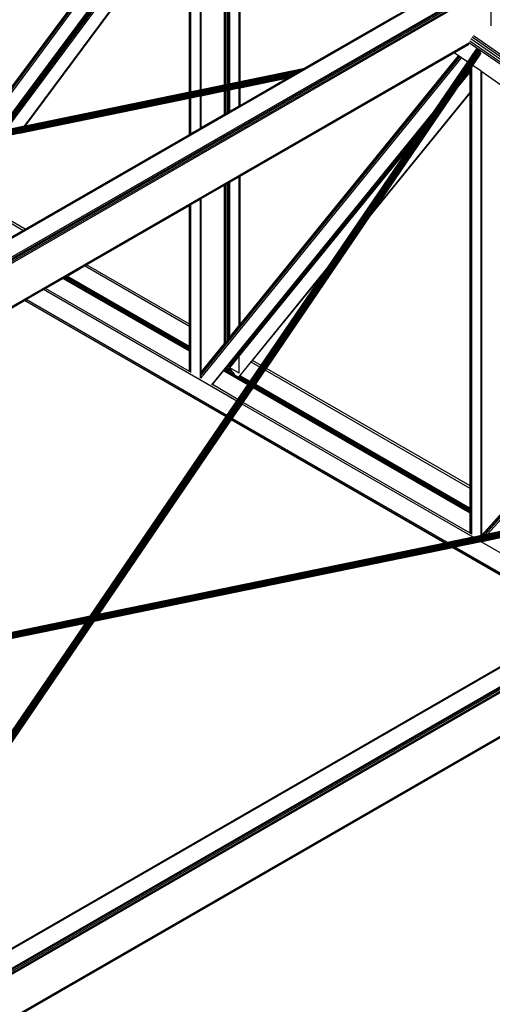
# Model space of a CAD drawing. Header units: millimetres. Extents: x 10 to 1250, y -62 to 528.
# Tile 671 of 909: x 608.254 to 609.185, y 513.153 to 515.095. Entities that reach past the tile are written whole.
import ezdxf

# ---------------------------------------------------------------- set-up
doc = ezdxf.new("R2010")
doc.units = ezdxf.units.MM
doc.header["$LTSCALE"] = 0.05

msp = doc.modelspace()

# ---------------------------------------------------------------- linework, layer by layer
at = {"color": 8}
for p, q in [((608.1655, 514.8648), (608.567, 515.4064)), ((608.1669, 514.8651), (608.5678, 515.4058)), ((608.1703, 514.8658), (608.5697, 515.4045)), ((608.175, 514.8667), (608.5723, 515.4027)), ((608.2117, 514.8743), (608.5912, 515.3862)), ((608.2128, 514.8745), (608.5884, 515.3811)), ((608.2131, 514.8746), (608.5884, 515.3808)), ((608.2152, 514.875), (608.5884, 515.3784)), ((608.2185, 514.8757), (608.5884, 515.3747)), ((608.2225, 514.8765), (608.5884, 515.3701)), ((608.6099, 514.9564), (608.6099, 515.3767)), ((608.6116, 514.9567), (608.6116, 515.3755)), ((608.2266, 514.8774), (608.5884, 515.3654)), ((608.6574, 514.9662), (608.6574, 515.3437)), ((608.6588, 514.9665), (608.6588, 515.3428)), ((608.6597, 514.9667), (608.6597, 515.3421)), ((608.6625, 514.9672), (608.6625, 515.3402)), ((608.6652, 514.9678), (608.6652, 515.3383)), ((608.6662, 514.968), (608.6662, 515.3377)), ((608.6676, 514.9683), (608.6676, 515.3367)), ((608.2633, 514.8849), (608.5884, 515.3235)), ((608.2644, 514.8852), (608.5884, 515.3222)), ((608.5884, 514.952), (608.5884, 515.3222)), ((608.5891, 514.9521), (608.5891, 515.3232)), ((608.5908, 514.9525), (608.5908, 515.3255)), ((608.5912, 514.9525), (608.5912, 515.326)), ((608.6863, 514.9721), (608.6863, 515.3237)), ((608.688, 514.9725), (608.688, 515.3226)), ((606.4664, 513.643), (609.1434, 515.1886)), ((606.4684, 513.6423), (609.1454, 515.1879)), ((606.5005, 513.6238), (609.1775, 515.1693)), ((606.5024, 513.6222), (609.1794, 515.1677)), ((606.5041, 513.6199), (609.1811, 515.1655)), ((606.5052, 513.6173), (609.1822, 515.1629)), ((606.5056, 513.6148), (609.1826, 515.1604)), ((609.1826, 515.083), (609.1826, 515.1604)), ((608.8125, 514.9982), (609, 515.1064)), ((610.1478, 514.366), (609.1452, 515.0606)), ((610.1514, 514.3681), (609.1483, 515.0631)), ((606.5503, 513.5546), (609.1403, 515.0499)), ((606.5518, 513.5536), (609.1398, 515.0478)), ((609.1102, 515.03), (609.1387, 515.0465)), ((610.136, 514.3592), (609.1401, 515.0492)), ((610.1394, 514.3612), (609.1408, 515.053)), ((610.1436, 514.3636), (609.1426, 515.0571)), ((608.393, 513.9184), (609.154, 515.0368)), ((608.3932, 513.9184), (609.1544, 515.0371)), ((608.3936, 513.9185), (609.1548, 515.0373)), ((608.3941, 513.9186), (609.1552, 515.0373)), ((608.3946, 513.9186), (609.1558, 515.0373)), ((608.3951, 513.9185), (609.1563, 515.0372)), ((608.3957, 513.9183), (609.1568, 515.0371)), ((608.3962, 513.918), (609.1574, 515.0368)), ((608.3968, 513.9177), (609.158, 515.0365)), ((608.3979, 513.9181), (609.1586, 515.036)), ((608.3993, 513.9189), (609.1591, 515.0356)), ((608.4007, 513.9195), (609.1597, 515.035)), ((608.4019, 513.92), (609.1602, 515.0344)), ((608.4031, 513.9204), (609.1606, 515.0338)), ((608.4042, 513.9207), (609.1611, 515.0331)), ((608.4051, 513.9209), (609.1614, 515.0324)), ((608.4061, 513.921), (609.1617, 515.0317)), ((608.4069, 513.9212), (609.162, 515.031)), ((608.4077, 513.9214), (609.1622, 515.0303)), ((608.4083, 513.9215), (609.1623, 515.0296)), ((608.4089, 513.9216), (609.1623, 515.029)), ((608.4093, 513.9217), (609.1623, 515.0284)), ((608.4096, 513.9218), (609.1622, 515.0279)), ((608.6099, 514.3923), (609.1216, 515.0221)), ((608.6105, 514.3878), (609.1243, 515.0202)), ((608.6116, 514.3982), (609.1196, 515.0235)), ((608.688, 514.7863), (609.1102, 515.03)), ((608.688, 514.4939), (609.1187, 515.0241)), ((609.1187, 515.0241), (609.1102, 515.03)), ((609.1196, 515.0235), (609.1187, 515.0241)), ((609.1216, 515.0221), (609.1196, 515.0235)), ((609.1243, 515.0202), (609.1216, 515.0221)), ((609.1368, 515.0116), (609.1243, 515.0202)), ((609.1368, 515.0116), (609.1537, 515.0365)), ((609.1466, 515.0048), (609.1617, 515.027)), ((609.1617, 515.027), (609.162, 515.0274)), ((609.0694, 514.9126), (609.1368, 515.0116)), ((609.1424, 514.9985), (609.144, 515.001)), ((609.144, 515.001), (609.1445, 515.0016)), ((609.144, 514.9991), (609.144, 515.001)), ((609.144, 514.9991), (609.1445, 514.9996)), ((609.1445, 515.0016), (609.1466, 515.0048)), ((609.1445, 514.9996), (609.1445, 515.0016)), ((609.1445, 514.9951), (609.1445, 514.9996)), ((609.1631, 514.9934), (609.1466, 515.0048)), ((608.8086, 514.9959), (607.2916, 514.6832)), ((608.8072, 514.9951), (607.2922, 514.6827)), ((608.8056, 514.9942), (607.2927, 514.6823)), ((608.8099, 514.9966), (607.2933, 514.684)), ((608.8038, 514.9931), (607.2933, 514.6817)), ((608.8019, 514.992), (607.2938, 514.6811)), ((608.7999, 514.9909), (607.2942, 514.6805)), ((608.8109, 514.9972), (607.2947, 514.6846)), ((608.7979, 514.9897), (607.2947, 514.6798)), ((608.7958, 514.9885), (607.295, 514.6791)), ((608.7938, 514.9873), (607.2953, 514.6784)), ((608.781, 514.98), (607.2953, 514.6737)), ((608.7917, 514.9862), (607.2956, 514.6777)), ((608.782, 514.9805), (607.2956, 514.6741)), ((608.7898, 514.985), (607.2958, 514.677)), ((608.7832, 514.9812), (607.2958, 514.6746)), ((608.7879, 514.984), (607.2959, 514.6763)), ((607.2959, 514.6757), (608.7862, 514.983)), ((608.7846, 514.982), (607.2959, 514.6751)), ((608.8117, 514.9977), (607.296, 514.6852)), ((608.8122, 514.998), (607.2973, 514.6857)), ((608.8125, 514.9982), (608.688, 514.9725)), ((608.7803, 514.9796), (608.781, 514.98)), ((608.781, 514.98), (608.782, 514.9805)), ((608.782, 514.9805), (608.7832, 514.9812)), ((608.7832, 514.9812), (608.7846, 514.982)), ((608.7846, 514.982), (608.7862, 514.983)), ((608.7862, 514.983), (608.7879, 514.984)), ((608.7879, 514.984), (608.7898, 514.985)), ((608.7898, 514.985), (608.7917, 514.9862)), ((608.7917, 514.9862), (608.7938, 514.9873)), ((608.7938, 514.9873), (608.7958, 514.9885)), ((608.7958, 514.9885), (608.7979, 514.9897)), ((608.7979, 514.9897), (608.7999, 514.9909)), ((608.7999, 514.9909), (608.8019, 514.992)), ((608.8019, 514.992), (608.8038, 514.9931)), ((608.8038, 514.9931), (608.8056, 514.9942)), ((608.8056, 514.9942), (608.8072, 514.9951)), ((608.8072, 514.9951), (608.8086, 514.9959)), ((608.8086, 514.9959), (608.8099, 514.9966)), ((608.8099, 514.9966), (608.8109, 514.9972)), ((608.8109, 514.9972), (608.8117, 514.9977)), ((608.8117, 514.9977), (608.8122, 514.998)), ((608.8122, 514.998), (608.8125, 514.9982)), ((609.1174, 514.9618), (609.1416, 514.9917)), ((609.1174, 514.9618), (609.136, 514.9892)), ((609.136, 514.9892), (609.1416, 514.9975)), ((609.136, 514.9892), (609.1416, 514.9961)), ((609.1416, 514.9975), (609.1424, 514.9985)), ((609.1416, 514.9961), (609.1416, 514.9975)), ((609.1416, 514.9917), (609.1416, 514.9961)), ((609.1416, 514.9516), (609.1416, 514.9917)), ((609.1424, 514.997), (609.144, 514.9991)), ((609.1424, 514.997), (609.1424, 514.9985)), ((609.1424, 514.9926), (609.1424, 514.997)), ((609.1424, 514.9926), (609.144, 514.9946)), ((609.1424, 514.9525), (609.1424, 514.9926)), ((609.144, 514.9946), (609.144, 514.9991)), ((609.144, 514.9946), (609.1445, 514.9951)), ((609.144, 514.9546), (609.144, 514.9946)), ((609.1445, 514.9551), (609.1445, 514.9951)), ((609.1631, 514.0773), (609.1631, 514.9934)), ((609.1648, 514.9922), (609.1631, 514.9934)), ((609.1648, 514.078), (609.1648, 514.9922)), ((609.2106, 514.9604), (609.1648, 514.9922)), ((608.7798, 514.9793), (607.295, 514.6732)), ((608.7803, 514.9796), (607.2951, 514.6734)), ((608.6574, 514.9662), (608.6116, 514.9567)), ((608.6588, 514.9665), (608.6574, 514.9662)), ((608.6597, 514.9667), (608.6588, 514.9665)), ((608.6625, 514.9672), (608.6597, 514.9667)), ((608.6652, 514.9678), (608.6625, 514.9672)), ((608.6662, 514.968), (608.6652, 514.9678)), ((608.6676, 514.9683), (608.6662, 514.968)), ((608.6863, 514.9721), (608.6676, 514.9683)), ((608.688, 514.9725), (608.6863, 514.9721)), ((608.688, 514.9603), (608.6863, 514.9599)), ((608.7796, 514.9791), (608.688, 514.9603)), ((608.688, 514.9262), (608.7796, 514.9791)), ((608.688, 514.9262), (608.688, 514.9603)), ((608.7796, 514.9791), (608.7798, 514.9793)), ((608.7798, 514.9793), (608.7803, 514.9796)), ((608.9498, 514.7154), (609.1174, 514.9618)), ((608.5884, 514.952), (608.2644, 514.8852)), ((608.5891, 514.9521), (608.5884, 514.952)), ((608.5908, 514.9525), (608.5891, 514.9521)), ((608.5912, 514.9525), (608.5908, 514.9525)), ((608.6099, 514.9564), (608.5912, 514.9525)), ((608.6099, 514.9442), (608.5912, 514.9403)), ((608.6116, 514.9567), (608.6099, 514.9564)), ((608.6116, 514.9445), (608.6099, 514.9442)), ((608.6099, 514.8812), (608.6099, 514.9442)), ((608.6574, 514.954), (608.6116, 514.9445)), ((608.6116, 514.8822), (608.6116, 514.9445)), ((608.6588, 514.9543), (608.6574, 514.954)), ((608.6574, 514.9086), (608.6574, 514.954)), ((608.6597, 514.9544), (608.6588, 514.9543)), ((608.6588, 514.9094), (608.6588, 514.9543)), ((608.6625, 514.955), (608.6597, 514.9544)), ((608.6597, 514.91), (608.6597, 514.9544)), ((608.6652, 514.9556), (608.6625, 514.955)), ((608.6625, 514.9115), (608.6625, 514.955)), ((608.6662, 514.9558), (608.6652, 514.9556)), ((608.6652, 514.9131), (608.6652, 514.9556)), ((608.6676, 514.9561), (608.6662, 514.9558)), ((608.6662, 514.9137), (608.6662, 514.9558)), ((608.6863, 514.9599), (608.6676, 514.9561)), ((608.6676, 514.9145), (608.6676, 514.9561)), ((608.6863, 514.9253), (608.6863, 514.9599)), ((608.9451, 514.7086), (609.1416, 514.9505)), ((608.9498, 514.7154), (609.1416, 514.9516)), ((609.1416, 514.9505), (609.1416, 514.9516)), ((609.1416, 514.1752), (609.1416, 514.9505)), ((609.1424, 514.9525), (609.144, 514.9546)), ((609.1424, 514.9514), (609.144, 514.9535)), ((609.1424, 514.9514), (609.1424, 514.9525)), ((609.1424, 514.1748), (609.1424, 514.9514)), ((609.144, 514.9546), (609.1445, 514.9551)), ((609.144, 514.9535), (609.144, 514.9546)), ((609.144, 514.9535), (609.1445, 514.954)), ((609.144, 514.1738), (609.144, 514.9535)), ((609.1445, 514.954), (609.1445, 514.9551)), ((609.1445, 514.1736), (609.1445, 514.954)), ((608.5884, 514.9397), (608.2537, 514.8707)), ((608.5891, 514.9399), (608.5884, 514.9397)), ((608.5884, 514.8688), (608.5884, 514.9397)), ((608.5908, 514.9402), (608.5891, 514.9399)), ((608.5891, 514.8692), (608.5891, 514.9399)), ((608.5912, 514.9403), (608.5908, 514.9402)), ((608.5908, 514.8702), (608.5908, 514.9402)), ((608.5912, 514.8704), (608.5912, 514.9403)), ((608.6676, 514.9145), (608.6863, 514.9253)), ((608.6863, 514.9253), (608.688, 514.9262)), ((608.6116, 514.8822), (608.6574, 514.9086)), ((608.6326, 514.375), (609.0694, 514.9126)), ((608.6574, 514.9086), (608.6588, 514.9094)), ((608.6588, 514.9094), (608.6597, 514.91)), ((608.6597, 514.91), (608.6625, 514.9115)), ((608.6625, 514.9115), (608.6652, 514.9131)), ((608.6652, 514.9131), (608.6662, 514.9137)), ((608.6662, 514.9137), (608.6676, 514.9145)), ((608.688, 514.442), (609.0646, 514.9055)), ((609.0467, 514.8793), (609.0646, 514.9055)), ((609.0646, 514.9055), (609.0694, 514.9126)), ((608.2633, 514.8849), (608.2266, 514.8774)), ((608.2644, 514.8852), (608.2633, 514.8849)), ((608.2644, 514.6817), (608.5884, 514.8688)), ((608.5884, 514.8688), (608.5891, 514.8692)), ((608.5891, 514.8692), (608.5908, 514.8702)), ((608.5908, 514.8702), (608.5912, 514.8704)), ((608.5912, 514.8704), (608.6099, 514.8812)), ((608.6099, 514.8812), (608.6116, 514.8822)), ((608.6654, 514.4099), (609.0467, 514.8793)), ((609.0281, 514.8519), (609.0467, 514.8793)), ((608.6863, 514.4311), (609.0281, 514.8519)), ((608.8605, 514.6056), (609.0281, 514.8519)), ((608.6863, 514.7853), (608.688, 514.7863)), ((608.688, 514.4939), (608.688, 514.7863)), ((608.6116, 514.7422), (608.6574, 514.7686)), ((608.6574, 514.7686), (608.6588, 514.7694)), ((608.6574, 514.4563), (608.6574, 514.7686)), ((608.6588, 514.7694), (608.6597, 514.77)), ((608.6588, 514.458), (608.6588, 514.7694)), ((608.6597, 514.77), (608.6625, 514.7716)), ((608.6597, 514.4591), (608.6597, 514.77)), ((608.6625, 514.7716), (608.6652, 514.7731)), ((608.6625, 514.4625), (608.6625, 514.7716)), ((608.6652, 514.7731), (608.6662, 514.7737)), ((608.6652, 514.4659), (608.6652, 514.7731)), ((608.6662, 514.7737), (608.6676, 514.7745)), ((608.6662, 514.467), (608.6662, 514.7737)), ((608.6676, 514.7745), (608.6863, 514.7853)), ((608.6676, 514.4688), (608.6676, 514.7745)), ((608.6863, 514.4918), (608.6863, 514.7853)), ((608.2603, 514.6794), (608.1561, 514.7396)), ((608.2644, 514.6817), (608.1588, 514.7427)), ((608.3856, 514.6117), (608.5884, 514.7288)), ((608.5884, 514.7288), (608.5891, 514.7292)), ((608.5884, 514.4946), (608.5884, 514.7288)), ((608.5891, 514.7292), (608.5908, 514.7302)), ((608.5891, 514.4942), (608.5891, 514.7292)), ((608.5908, 514.7302), (608.5912, 514.7304)), ((608.5908, 514.4932), (608.5908, 514.7302)), ((608.5912, 514.7304), (608.6099, 514.7412)), ((608.5912, 514.493), (608.5912, 514.7304)), ((608.6099, 514.7412), (608.6116, 514.7422)), ((608.6099, 514.3978), (608.6099, 514.7412)), ((608.6116, 514.3999), (608.6116, 514.7422)), ((608.74, 514.4071), (608.9451, 514.7086)), ((608.9451, 514.7086), (608.9498, 514.7154)), ((608.226, 514.6595), (608.2603, 514.6794)), ((608.2603, 514.6794), (608.2644, 514.6817)), ((609.1664, 514.0779), (609.6706, 514.6418)), ((609.1704, 514.0788), (609.6726, 514.6404)), ((609.176, 514.0799), (609.6754, 514.6384)), ((608.3816, 514.6094), (608.3856, 514.6117)), ((608.5884, 514.4946), (608.3856, 514.6117)), ((608.3472, 514.5895), (608.3816, 514.6094)), ((608.5884, 514.49), (608.3816, 514.6094)), ((608.6854, 514.39), (608.8605, 514.6056)), ((608.7129, 514.4228), (608.8559, 514.5987)), ((608.7296, 514.4131), (608.8559, 514.5987)), ((608.8559, 514.5987), (608.8605, 514.6056)), ((608.3048, 514.565), (608.3391, 514.5849)), ((608.3391, 514.5849), (608.341, 514.5859)), ((608.5884, 514.441), (608.3391, 514.5849)), ((608.341, 514.5859), (608.3432, 514.5872)), ((608.5884, 514.4431), (608.341, 514.5859)), ((608.3432, 514.5872), (608.3454, 514.5885)), ((608.5884, 514.4456), (608.3432, 514.5872)), ((608.3454, 514.5885), (608.3472, 514.5895)), ((608.5884, 514.4481), (608.3454, 514.5885)), ((608.5884, 514.4503), (608.3472, 514.5895)), ((608.2664, 514.5429), (608.3008, 514.5627)), ((608.3008, 514.5627), (608.3048, 514.565)), ((608.6817, 514.3428), (608.3008, 514.5627)), ((608.5884, 514.4013), (608.3048, 514.565)), ((606.5523, 513.5532), (608.2631, 514.5409)), ((608.2631, 514.5409), (608.2639, 514.5414)), ((608.6604, 514.3115), (608.2631, 514.5409)), ((608.2639, 514.5414), (608.2664, 514.5429)), ((608.6609, 514.3122), (608.2639, 514.5414)), ((608.6623, 514.3143), (608.2664, 514.5429)), ((608.5891, 514.4942), (608.5884, 514.4946)), ((608.5884, 514.49), (608.5884, 514.4946)), ((608.5908, 514.4932), (608.5891, 514.4942)), ((608.5891, 514.4895), (608.5891, 514.4942)), ((608.5891, 514.4895), (608.5884, 514.49)), ((608.5884, 514.4503), (608.5884, 514.49)), ((608.5908, 514.4886), (608.5891, 514.4895)), ((608.5891, 514.4499), (608.5891, 514.4895)), ((608.5912, 514.493), (608.5908, 514.4932)), ((608.5908, 514.4886), (608.5908, 514.4932)), ((608.5912, 514.4883), (608.5908, 514.4886)), ((608.5908, 514.4489), (608.5908, 514.4886)), ((608.5912, 514.4883), (608.5912, 514.493)), ((608.5912, 514.4487), (608.5912, 514.4883)), ((608.6676, 514.4688), (608.6863, 514.4918)), ((608.6863, 514.4918), (608.688, 514.4939)), ((608.6116, 514.3999), (608.6574, 514.4563)), ((608.6574, 514.4563), (608.6588, 514.458)), ((608.6588, 514.458), (608.6597, 514.4591)), ((608.6597, 514.4591), (608.6625, 514.4625)), ((608.6625, 514.4625), (608.6652, 514.4659)), ((608.6652, 514.4659), (608.6662, 514.467)), ((608.6662, 514.467), (608.6676, 514.4688)), ((608.5891, 514.4499), (608.5884, 514.4503)), ((608.5884, 514.4481), (608.5884, 514.4503)), ((608.5891, 514.4477), (608.5884, 514.4481)), ((608.5884, 514.4456), (608.5884, 514.4481)), ((608.5891, 514.4452), (608.5884, 514.4456)), ((608.5884, 514.4431), (608.5884, 514.4456)), ((608.5891, 514.4427), (608.5884, 514.4431)), ((608.5884, 514.441), (608.5884, 514.4431)), ((608.5884, 514.4013), (608.5884, 514.441)), ((608.5891, 514.4405), (608.5884, 514.441)), ((608.5908, 514.4489), (608.5891, 514.4499)), ((608.5891, 514.4477), (608.5891, 514.4499)), ((608.5908, 514.4468), (608.5891, 514.4477)), ((608.5891, 514.4452), (608.5891, 514.4477)), ((608.5908, 514.4442), (608.5891, 514.4452)), ((608.5891, 514.4427), (608.5891, 514.4452)), ((608.5891, 514.4405), (608.5891, 514.4427)), ((608.5908, 514.4417), (608.5891, 514.4427)), ((608.5891, 514.4009), (608.5891, 514.4405)), ((608.5908, 514.4396), (608.5891, 514.4405)), ((608.5912, 514.4487), (608.5908, 514.4489)), ((608.5908, 514.4468), (608.5908, 514.4489)), ((608.5912, 514.4465), (608.5908, 514.4468)), ((608.5908, 514.4442), (608.5908, 514.4468)), ((608.5912, 514.444), (608.5908, 514.4442)), ((608.5908, 514.4417), (608.5908, 514.4442)), ((608.5908, 514.4396), (608.5908, 514.4417)), ((608.5912, 514.4415), (608.5908, 514.4417)), ((608.5912, 514.4393), (608.5908, 514.4396)), ((608.5908, 514.3999), (608.5908, 514.4396)), ((608.5912, 514.4465), (608.5912, 514.4487)), ((608.5912, 514.444), (608.5912, 514.4465)), ((608.5912, 514.4415), (608.5912, 514.444)), ((608.5912, 514.4393), (608.5912, 514.4415)), ((608.5912, 514.3997), (608.5912, 514.4393)), ((608.6676, 514.4169), (608.6863, 514.4399)), ((608.6863, 514.4399), (608.688, 514.442)), ((608.6863, 514.4399), (608.6863, 514.4399)), ((608.688, 514.442), (608.688, 514.442)), ((607.5712, 512.8778), (610.2482, 514.4233)), ((607.5731, 512.8771), (610.2501, 514.4226)), ((608.6652, 514.414), (608.6676, 514.4169)), ((608.6676, 514.4169), (608.6676, 514.4169)), ((608.6677, 514.4084), (608.6863, 514.4311)), ((608.6863, 514.3977), (608.6863, 514.4311)), ((608.7273, 514.4098), (608.7101, 514.4197)), ((608.7107, 514.4201), (608.7129, 514.4228)), ((608.7296, 514.4131), (608.7129, 514.4228)), ((607.6053, 512.8585), (610.2823, 514.4041)), ((607.6072, 512.8569), (610.2842, 514.4025)), ((607.6089, 512.8547), (610.2859, 514.4003)), ((607.61, 512.8521), (610.287, 514.3977)), ((608.5891, 514.4009), (608.5884, 514.4013)), ((608.5891, 514.4007), (608.5891, 514.4009)), ((608.5908, 514.3999), (608.5891, 514.4009)), ((608.5912, 514.3997), (608.5908, 514.3999)), ((608.5912, 514.3989), (608.5912, 514.3997)), ((608.6099, 514.3978), (608.6116, 514.3999)), ((608.6099, 514.3961), (608.6116, 514.3982)), ((608.6099, 514.3961), (608.6099, 514.3978)), ((608.6116, 514.3982), (608.6116, 514.3999)), ((608.6116, 514.3974), (608.6116, 514.3982)), ((608.6337, 514.3752), (608.6556, 514.4022)), ((608.6556, 514.4022), (608.6568, 514.4036)), ((608.7033, 514.3746), (608.6556, 514.4022)), ((608.6568, 514.4036), (608.6582, 514.4053)), ((608.7044, 514.3761), (608.6568, 514.4036)), ((608.6582, 514.4053), (608.6596, 514.4071)), ((608.7056, 514.3779), (608.6582, 514.4053)), ((608.6596, 514.4071), (608.6608, 514.4085)), ((608.6749, 514.3982), (608.6596, 514.4071)), ((608.6608, 514.4085), (608.6616, 514.4096)), ((608.672, 514.402), (608.6608, 514.4085)), ((608.6616, 514.4096), (608.6625, 514.4106)), ((608.6625, 514.4097), (608.6616, 514.4096)), ((608.6625, 514.4106), (608.6629, 514.4111)), ((608.6625, 514.4097), (608.6625, 514.4106)), ((608.6652, 514.4094), (608.6625, 514.4097)), ((608.6629, 514.4111), (608.6652, 514.414)), ((608.6652, 514.41), (608.6629, 514.4111)), ((608.6652, 514.414), (608.6652, 514.414)), ((608.6652, 514.4094), (608.6652, 514.41)), ((608.6654, 514.4099), (608.6652, 514.41)), ((608.6665, 514.4089), (608.6652, 514.4094)), ((608.6665, 514.4089), (608.6654, 514.4099)), ((608.6675, 514.408), (608.6665, 514.4089)), ((608.6675, 514.408), (608.6677, 514.4084)), ((608.672, 514.402), (608.6675, 514.408)), ((608.6863, 514.3977), (608.6677, 514.4084)), ((608.6749, 514.3982), (608.672, 514.402)), ((608.6778, 514.3944), (608.6749, 514.3982)), ((608.7079, 514.3813), (608.7273, 514.4098)), ((608.7183, 514.3753), (608.7377, 514.4038)), ((608.7273, 514.4098), (608.7296, 514.4131)), ((608.7377, 514.4038), (608.74, 514.4071)), ((609.1416, 514.1705), (608.7377, 514.4038)), ((609.1416, 514.1752), (608.74, 514.4071)), ((607.6104, 512.8496), (610.2874, 514.3952)), ((608.6099, 514.3923), (608.6099, 514.3961)), ((608.6099, 514.3883), (608.6099, 514.3923)), ((608.6099, 514.3882), (608.6099, 514.3883)), ((608.7069, 514.3798), (608.6868, 514.3913)), ((608.7079, 514.3813), (608.6881, 514.3927)), ((608.7044, 514.3761), (608.7056, 514.3779)), ((608.7056, 514.3779), (608.7069, 514.3798)), ((608.7069, 514.3798), (608.7079, 514.3813)), ((608.6337, 514.3752), (608.6333, 514.3754)), ((608.684, 514.3461), (608.6337, 514.3752)), ((608.684, 514.3461), (608.7033, 514.3746)), ((608.6944, 514.3401), (608.7137, 514.3686)), ((608.7033, 514.3746), (608.7044, 514.3761)), ((608.7137, 514.3686), (608.7148, 514.3701)), ((609.1416, 514.1216), (608.7137, 514.3686)), ((608.7148, 514.3701), (608.716, 514.3719)), ((609.1416, 514.1237), (608.7148, 514.3701)), ((608.716, 514.3719), (608.7172, 514.3738)), ((609.1416, 514.1262), (608.716, 514.3719)), ((608.7172, 514.3738), (608.7183, 514.3753)), ((609.1416, 514.1287), (608.7172, 514.3738)), ((609.1416, 514.1309), (608.7183, 514.3753)), ((608.6623, 514.3143), (608.6817, 514.3428)), ((608.6817, 514.3428), (608.684, 514.3461)), ((608.6921, 514.3368), (608.6944, 514.3401)), ((609.1416, 514.0819), (608.6944, 514.3401)), ((608.6727, 514.3083), (608.6921, 514.3368)), ((609.1473, 514.074), (608.6921, 514.3368)), ((608.3929, 513.9183), (608.6604, 514.3115)), ((608.4098, 513.9218), (608.6708, 514.3055)), ((608.4098, 513.9218), (608.6708, 514.3055)), ((608.6604, 514.3115), (608.6609, 514.3122)), ((608.6609, 514.3122), (608.6623, 514.3143)), ((608.6708, 514.3055), (608.6713, 514.3062)), ((609.0917, 514.0625), (608.6708, 514.3055)), ((608.6713, 514.3062), (608.6727, 514.3083)), ((609.093, 514.0628), (608.6713, 514.3062)), ((609.0966, 514.0635), (608.6727, 514.3083)), ((607.655, 512.7893), (610.2451, 514.2847)), ((607.6564, 512.7883), (610.2446, 514.2826)), ((609.9132, 514.2306), (608.3968, 513.9177)), ((609.9118, 514.2298), (608.3974, 513.9173)), ((609.9102, 514.2288), (608.3979, 513.9168)), ((609.9145, 514.2313), (608.3985, 513.9185)), ((609.9084, 514.2278), (608.3985, 513.9162)), ((609.9065, 514.2267), (608.399, 513.9156)), ((609.9045, 514.2256), (608.3994, 513.915)), ((609.9155, 514.2319), (608.3999, 513.9192)), ((609.9025, 514.2244), (608.3999, 513.9143)), ((609.9004, 514.2232), (608.4002, 513.9136)), ((609.9163, 514.2324), (608.4012, 513.9197)), ((609.9168, 514.2327), (608.4025, 513.9202)), ((609.8844, 514.214), (608.4002, 513.9077)), ((609.8849, 514.2142), (608.4003, 513.9079)), ((609.8984, 514.222), (608.4005, 513.9129)), ((609.8856, 514.2147), (608.4005, 513.9082)), ((609.8963, 514.2208), (608.4008, 513.9122)), ((609.8866, 514.2152), (608.4008, 513.9086)), ((609.8944, 514.2197), (608.401, 513.9115)), ((609.8878, 514.2159), (608.401, 513.9091)), ((609.8925, 514.2186), (608.4011, 513.9109)), ((608.4011, 513.9102), (609.8908, 514.2176)), ((609.8892, 514.2167), (608.4011, 513.9097)), ((609.1416, 514.1705), (609.1416, 514.1752)), ((609.1416, 514.1309), (609.1416, 514.1705)), ((609.144, 514.1738), (609.1424, 514.1748)), ((609.1424, 514.1701), (609.1424, 514.1748)), ((609.144, 514.1692), (609.1424, 514.1701)), ((609.1424, 514.1305), (609.1424, 514.1701)), ((609.1445, 514.1736), (609.144, 514.1738)), ((609.144, 514.1692), (609.144, 514.1738)), ((609.1445, 514.1689), (609.144, 514.1692)), ((609.144, 514.1295), (609.144, 514.1692)), ((609.1445, 514.1689), (609.1445, 514.1736)), ((609.1445, 514.1293), (609.1445, 514.1689)), ((609.1416, 514.1287), (609.1416, 514.1309)), ((609.1416, 514.1262), (609.1416, 514.1287)), ((609.1416, 514.1237), (609.1416, 514.1262)), ((609.144, 514.1295), (609.1424, 514.1305)), ((609.1424, 514.1283), (609.1424, 514.1305)), ((609.144, 514.1273), (609.1424, 514.1283)), ((609.1424, 514.1258), (609.1424, 514.1283)), ((609.144, 514.1248), (609.1424, 514.1258)), ((609.1424, 514.1233), (609.1424, 514.1258)), ((609.1445, 514.1293), (609.144, 514.1295)), ((609.144, 514.1273), (609.144, 514.1295)), ((609.1445, 514.1271), (609.144, 514.1273)), ((609.144, 514.1248), (609.144, 514.1273)), ((609.1445, 514.1271), (609.1445, 514.1293)), ((609.1445, 514.1246), (609.1445, 514.1271)), ((609.1648, 514.078), (609.2106, 514.1293)), ((609.1416, 514.1216), (609.1416, 514.1237)), ((609.1416, 514.0819), (609.1416, 514.1216)), ((609.144, 514.1223), (609.1424, 514.1233)), ((609.1424, 514.1211), (609.1424, 514.1233)), ((609.144, 514.1202), (609.1424, 514.1211)), ((609.1424, 514.0815), (609.1424, 514.1211)), ((609.1445, 514.1246), (609.144, 514.1248)), ((609.144, 514.1223), (609.144, 514.1248)), ((609.1445, 514.1221), (609.144, 514.1223)), ((609.144, 514.1202), (609.144, 514.1223)), ((609.1445, 514.1199), (609.144, 514.1202)), ((609.144, 514.0805), (609.144, 514.1202)), ((609.1445, 514.1221), (609.1445, 514.1246)), ((609.1445, 514.1199), (609.1445, 514.1221)), ((609.1445, 514.0803), (609.1445, 514.1199)), ((609.218, 514.0886), (609.176, 514.0799)), ((609.1473, 514.074), (609.0966, 514.0635)), ((609.1423, 514.0815), (609.1416, 514.0819)), ((609.1424, 514.0813), (609.1424, 514.0815)), ((609.144, 514.0805), (609.1424, 514.0815)), ((609.1445, 514.0803), (609.144, 514.0805)), ((609.1445, 514.0795), (609.1445, 514.0803)), ((609.1523, 514.075), (609.1473, 514.074)), ((609.1631, 514.0773), (609.1523, 514.075)), ((609.1644, 514.0775), (609.1631, 514.0773)), ((609.1644, 514.0775), (609.1648, 514.078)), ((609.1648, 514.0776), (609.1644, 514.0775)), ((609.1648, 514.0776), (609.1648, 514.078)), ((609.1664, 514.0779), (609.1648, 514.0776)), ((609.1704, 514.0788), (609.1664, 514.0779)), ((609.2046, 514.0736), (609.1679, 514.066)), ((609.176, 514.0799), (609.1704, 514.0788)), ((609.1073, 514.0535), (608.4001, 513.9076)), ((609.0917, 514.0625), (608.4098, 513.9218)), ((609.093, 514.0628), (609.0917, 514.0625)), ((609.0966, 514.0635), (609.093, 514.0628)), ((609.1086, 514.0538), (609.1073, 514.0535)), ((609.3569, 513.9094), (609.1073, 514.0535)), ((609.1122, 514.0545), (609.1086, 514.0538)), ((609.3578, 513.9099), (609.1086, 514.0538)), ((609.1629, 514.065), (609.1122, 514.0545)), ((609.3603, 513.9113), (609.1122, 514.0545)), ((609.1679, 514.066), (609.1629, 514.065)), ((609.3946, 513.9312), (609.1629, 514.065)), ((608.3929, 513.9183), (606.5686, 513.5419)), ((608.3946, 513.9186), (606.5687, 513.5418)), ((608.3951, 513.9185), (606.569, 513.5417)), ((608.3957, 513.9183), (606.5693, 513.5414)), ((608.3962, 513.918), (606.5697, 513.5411)), ((608.3968, 513.9177), (606.5702, 513.5408)), ((608.396, 513.917), (606.5708, 513.5404)), ((608.3946, 513.9161), (606.5715, 513.5399)), ((608.3932, 513.9152), (606.5722, 513.5394)), ((608.3919, 513.9142), (606.573, 513.5389)), ((608.3906, 513.9132), (606.5738, 513.5383)), ((608.3895, 513.9122), (606.5747, 513.5377)), ((607.7602, 512.9875), (608.389, 513.9118)), ((607.7609, 512.9879), (608.3901, 513.9127)), ((607.7617, 512.9884), (608.3913, 513.9137)), ((607.7627, 512.989), (608.3925, 513.9147)), ((607.7638, 512.9896), (608.3939, 513.9157)), ((607.765, 512.9903), (608.3953, 513.9166)), ((607.7664, 512.9911), (608.3968, 513.9177)), ((607.7678, 512.9919), (608.3974, 513.9173)), ((607.7693, 512.9928), (608.3979, 513.9168)), ((607.7707, 512.9936), (608.3985, 513.9162)), ((607.7722, 512.9945), (608.399, 513.9156)), ((607.7737, 512.9954), (608.3994, 513.915)), ((607.7752, 512.9962), (608.3999, 513.9143)), ((607.7766, 512.997), (608.4002, 513.9136)), ((607.7779, 512.9977), (608.4005, 513.9129)), ((607.779, 512.9984), (608.4008, 513.9122)), ((607.7801, 512.999), (608.401, 513.9115)), ((608.393, 513.9184), (608.3929, 513.9183)), ((608.3932, 513.9184), (608.393, 513.9184)), ((608.3936, 513.9185), (608.3932, 513.9184)), ((608.3936, 513.9185), (608.3941, 513.9186)), ((608.4031, 513.9204), (608.4031, 513.9204)), ((608.4036, 513.9205), (608.4042, 513.9207)), ((608.4042, 513.9207), (608.4046, 513.9208)), ((608.4051, 513.9209), (608.4046, 513.9208)), ((608.4061, 513.921), (608.4051, 513.9209)), ((608.4069, 513.9212), (608.4061, 513.921)), ((608.4077, 513.9214), (608.4069, 513.9212)), ((608.4083, 513.9215), (608.4077, 513.9214)), ((608.4089, 513.9216), (608.4083, 513.9215)), ((608.4093, 513.9217), (608.4089, 513.9216)), ((608.4096, 513.9218), (608.4093, 513.9217)), ((608.4098, 513.9218), (608.4096, 513.9218)), ((608.4098, 513.9218), (608.4098, 513.9218)), ((608.3885, 513.9112), (606.5755, 513.5371)), ((608.3876, 513.9103), (606.5764, 513.5365)), ((608.3868, 513.9094), (606.5772, 513.536)), ((608.3862, 513.9085), (606.578, 513.5354)), ((608.3857, 513.9077), (606.5788, 513.5349)), ((606.5795, 513.5344), (608.3852, 513.907)), ((608.3847, 513.9063), (606.5802, 513.5339)), ((608.3843, 513.9057), (606.5807, 513.5335)), ((608.3839, 513.9052), (606.5812, 513.5332)), ((608.3837, 513.9047), (606.5816, 513.5329)), ((608.3834, 513.9044), (606.5819, 513.5327)), ((608.3833, 513.9042), (606.5821, 513.5325)), ((608.3832, 513.9041), (606.5822, 513.5325)), ((607.7592, 512.987), (608.3832, 513.9041)), ((607.7594, 512.9871), (608.3832, 513.9041)), ((607.7597, 512.9873), (608.3881, 513.9108)), ((607.781, 512.9996), (608.4011, 513.9109)), ((607.7818, 513), (608.4011, 513.9102)), ((607.7824, 513.0004), (608.4011, 513.9097)), ((607.7828, 513.0006), (608.401, 513.9091)), ((607.7831, 513.0008), (609.3569, 513.9094)), ((607.7831, 513.0008), (608.4001, 513.9076)), ((608.3832, 513.9041), (608.3833, 513.9042)), ((608.3833, 513.9042), (608.3834, 513.9044)), ((608.3834, 513.9044), (608.3837, 513.9047)), ((608.3837, 513.9047), (608.3839, 513.9052)), ((608.3839, 513.9052), (608.3843, 513.9057)), ((608.3843, 513.9057), (608.3847, 513.9063)), ((608.3847, 513.9063), (608.3852, 513.907)), ((608.3852, 513.907), (608.3857, 513.9077)), ((608.3857, 513.9077), (608.3862, 513.9085)), ((608.3862, 513.9085), (608.3865, 513.909)), ((608.3865, 513.909), (608.3868, 513.9094)), ((608.3868, 513.9094), (608.3872, 513.9099)), ((608.4001, 513.9076), (608.4002, 513.9077)), ((608.4002, 513.9077), (608.4003, 513.9079)), ((608.4003, 513.9079), (608.4005, 513.9082)), ((608.4005, 513.9082), (608.4008, 513.9086)), ((607.6569, 512.7879), (609.4782, 513.8394))]:
    msp.add_line(p, q, dxfattribs=at)

doc.saveas('drawing.dxf')
